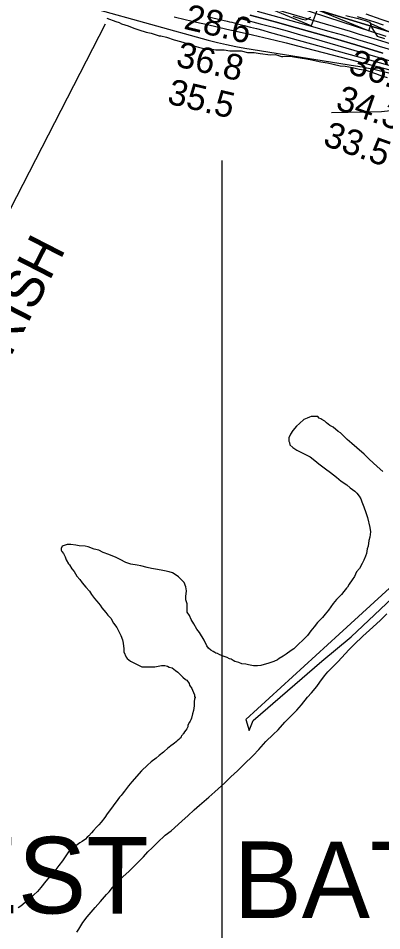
# Model space of a CAD drawing. Extents: x 3263578 to 3301413, y 764927 to 798602.
# Drawn here: x 3287429 to 3288378, y 778261 to 780646 of the extents above; entities that cross this region are included whole.
import ezdxf

# ---------------------------------------------------------------- set-up
doc = ezdxf.new("R2010")
doc.units = 0
for name, color, linetype in [('V-RIVR-EDGE', 7, 'Continuous'), ('V-RIVR-RANG', 7, 'Continuous'), ('V-RRAP-RVMT', 7, 'Continuous'), ('V-SITE-VEGE', 7, 'Continuous'), ('V-TOPO-BNDY', 7, 'Continuous'), ('V-TOPO-DPTH', 7, 'Continuous'), ('V-TOPO-GNAM-IDEN', 7, 'Continuous'), ('V-TOPO-MAJR', 7, 'Continuous'), ('V-TOPO-MINR', 7, 'Continuous'), ('V-TOPO-SHOR', 7, 'Continuous'), ('V-TOPO-WATR', 7, 'Continuous'), ('V-TOPO-WATR-IDEN', 7, 'Continuous')]:
    doc.layers.add(name, color=color, linetype=linetype)

msp = doc.modelspace()

# ---------------------------------------------------------------- linework, layer by layer
at = {"layer": 'V-RIVR-EDGE'}
for points in [[(3288146.6, 780651.3), (3288170.5, 780643.4), (3288180, 780642.1), (3288193.1, 780649)], [(3288284.4, 780652.7), (3288316.5, 780644.8), (3288334.8, 780639.9), (3288347.4, 780635.6), (3288352.6, 780620.8), (3288366.9, 780599.4), (3288386, 780593.3)]]:
    msp.add_lwpolyline(points, dxfattribs=at)
at = {"layer": 'V-RRAP-RVMT'}
msp.add_lwpolyline([(3289022.5, 780358.2), (3289010.8, 780363.5), (3289007, 780354.7), (3288875.9, 780413), (3288872.7, 780404.8), (3288730, 780467.2), (3288732.9, 780474), (3288600.8, 780532.8), (3288601.9, 780535.8), (3288479.4, 780591.1), (3288472.5, 780576.7), (3288350.7, 780631.6), (3288343.5, 780612.8), (3288209.7, 780667.9), (3288194.5, 780626.4), (3288059.8, 780682.2)], dxfattribs=at)
at = {"layer": 'V-SITE-VEGE'}
for p, q in [((3288374.2, 779071.5), (3288391.7, 779089)), ((3288346.2, 779046.9), (3288374.2, 779071.5)), ((3288328.8, 779030.5), (3288346.2, 779046.9)), ((3288292.7, 778995.3), (3288306.6, 779009.4)), ((3288306.6, 779009.4), (3288328.8, 779030.5)), ((3288274, 778975.4), (3288292.7, 778995.3)), ((3288237.9, 778937.9), (3288263.5, 778963.7)), ((3288263.5, 778963.7), (3288274, 778975.4)), ((3288228.6, 778927.4), (3288237.9, 778937.9)), ((3288217, 778911), (3288228.6, 778927.4)), ((3288194.9, 778882.9), (3288208.8, 778899.3)), ((3288208.8, 778899.3), (3288217, 778911)), ((3288169.2, 778851.3), (3288184.4, 778871.2)), ((3288184.4, 778871.2), (3288194.9, 778882.9)), ((3288156.4, 778837.3), (3288169.2, 778851.3)), ((3288125, 778805.7), (3288156.4, 778837.3)), ((3288107.5, 778785.8), (3288125, 778805.7)), ((3288076.1, 778755.3), (3288094.7, 778774.1)), ((3288094.7, 778774.1), (3288107.5, 778785.8)), ((3288057.5, 778734.2), (3288076.1, 778755.3)), ((3288042.3, 778719), (3288057.5, 778734.2)), ((3288017.9, 778695.6), (3288042.3, 778719)), ((3287984.1, 778662.8), (3288001.5, 778679.2)), ((3288001.5, 778679.2), (3288017.9, 778695.6)), ((3287968.9, 778647.6), (3287984.1, 778662.8)), ((3287942.1, 778624.1), (3287968.9, 778647.6)), ((3287902.5, 778589), (3287927, 778610.1)), ((3287927, 778610.1), (3287942.1, 778624.1)), ((3287888.5, 778577.3), (3287902.5, 778589)), ((3287857.1, 778548), (3287872.2, 778560.9)), ((3287872.2, 778560.9), (3287888.5, 778577.3)), ((3287828, 778522.2), (3287846.6, 778538.6)), ((3287846.6, 778538.6), (3287857.1, 778548)), ((3287793, 778491.8), (3287812.8, 778510.5)), ((3287812.8, 778510.5), (3287828, 778522.2)), ((3287779, 778477.7), (3287793, 778491.8)), ((3287755.7, 778454.3), (3287767.4, 778467.2)), ((3287767.4, 778467.2), (3287779, 778477.7)), ((3287718.5, 778416.8), (3287755.7, 778454.3)), ((3287702.2, 778401.6), (3287718.5, 778416.8)), ((3287681.2, 778380.5), (3287692.8, 778391.1)), ((3287692.8, 778391.1), (3287702.2, 778401.6)), ((3287666.1, 778363), (3287675.4, 778373.5)), ((3287675.4, 778373.5), (3287681.2, 778380.5)), ((3287643.9, 778337.2), (3287659.1, 778355.9)), ((3287659.1, 778355.9), (3287666.1, 778363)), ((3287609, 778297.4), (3287630, 778322)), ((3287630, 778322), (3287643.9, 778337.2)), ((3287597.4, 778282.2), (3287609, 778297.4)), ((3287586.9, 778264.6), (3287597.4, 778282.2)), ((3287582.3, 778257.6), (3287586.9, 778264.6))]:
    msp.add_line(p, q, dxfattribs=at)
for points in [[(3287660.4, 780646.3), (3287683.9, 780637.5), (3287692.7, 780634.6)], [(3287692.7, 780634.6), (3287698.6, 780631.7), (3287716.2, 780625.9), (3287730.9, 780620.1), (3287744.1, 780615.7), (3287763.2, 780609.9), (3287776.4, 780607), (3287797, 780599.7), (3287801.4, 780599.7), (3287816.1, 780596.8), (3287836.6, 780589.6), (3287852.8, 780585.2), (3287876.3, 780577.9), (3287888, 780573.6), (3287899.7, 780570.7), (3287910, 780567.8), (3287930.6, 780566.3), (3287945.2, 780563.5), (3287967.2, 780563.5), (3287981.9, 780560.6), (3288011.3, 780560.7), (3288027.4, 780556.3), (3288045, 780556.4), (3288061.1, 780553.5), (3288087.6, 780550.6), (3288100.8, 780550.7), (3288116.9, 780546.3), (3288119.8, 780546.3), (3288140.4, 780546.4), (3288149.2, 780544.9), (3288159.5, 780543.5), (3288177.1, 780540.6), (3288191.7, 780537.7), (3288219.6, 780531.9), (3288237.2, 780529), (3288251.9, 780526.2), (3288269.5, 780521.8), (3288282.7, 780520.4), (3288301.8, 780517.5), (3288319.4, 780513.1), (3288337, 780510.2), (3288362, 780501.5), (3288378.1, 780495.7), (3288392.8, 780491.3)], [(3288251.6, 779577.1), (3288242.8, 779581.5), (3288233.9, 779588.8), (3288229.5, 779593.2), (3288222.2, 779597.5), (3288219.2, 779599), (3288214.8, 779600.5), (3288211.9, 779604.9), (3288194.3, 779604.8), (3288189.9, 779603.3), (3288184, 779600.4), (3288175.2, 779597.4), (3288163.5, 779587.1), (3288156.2, 779579.8), (3288146, 779568), (3288140.1, 779559.2), (3288135.8, 779548.9), (3288135.8, 779540.1), (3288137.3, 779537.2), (3288138.7, 779531.3), (3288146.1, 779524), (3288156.4, 779516.7), (3288191.6, 779499.2), (3288203.4, 779490.4), (3288213.7, 779481.6), (3288231.3, 779468.5), (3288244.6, 779458.3), (3288260.7, 779446.6), (3288272.5, 779436.3), (3288287.2, 779426.1), (3288296, 779418.8), (3288307.8, 779410), (3288313.7, 779404.2), (3288319.5, 779396.9), (3288324, 779389.5), (3288326.9, 779382.2), (3288331.4, 779369), (3288337.3, 779354.4), (3288341.7, 779341.2), (3288347.6, 779314.8), (3288349.1, 779303.1), (3288347.7, 779289.9), (3288344.8, 779281), (3288343.4, 779266.4), (3288340.5, 779259), (3288339, 779247.3), (3288336.1, 779239.9), (3288331.7, 779229.7), (3288327.4, 779220.9), (3288320.1, 779207.6), (3288312.7, 779198.8), (3288306.9, 779187.1), (3288301.1, 779178.2), (3288293.8, 779166.5), (3288289.4, 779159.1), (3288286.5, 779156.2), (3288279.1, 779147.4), (3288273.3, 779140), (3288260.1, 779126.8), (3288251.4, 779116.5), (3288239.7, 779098.9), (3288230.9, 779088.6), (3288223.6, 779079.8), (3288210.4, 779066.5), (3288201.7, 779054.8), (3288192.9, 779044.5), (3288184.1, 779032.7), (3288149, 778997.4), (3288141.7, 778993), (3288128.5, 778984.1), (3288121.2, 778978.3), (3288110.9, 778972.4), (3288106.5, 778969.4), (3288096.3, 778965), (3288083.1, 778960.6), (3288062.6, 778954.6), (3288053.8, 778953.1), (3288043.5, 778953.1), (3288030.3, 778956), (3288023, 778957.5), (3288012.7, 778958.9), (3288005.4, 778961.8), (3287995.1, 778964.7), (3287990.7, 778967.6), (3287984.8, 778970.6), (3287980.4, 778972), (3287974.5, 778974.9), (3287967.2, 778977.8), (3287955.4, 778982.2), (3287949.6, 778985.1), (3287945.1, 778986.6), (3287942.2, 778988), (3287937.8, 778991), (3287931.9, 778993.9), (3287926, 778999.7), (3287921.6, 779005.6), (3287914.2, 779020.2), (3287902.5, 779040.7), (3287895.1, 779049.5), (3287887.7, 779062.7), (3287880.4, 779074.4)], [(3288381, 779461.6), (3288366.3, 779474.7), (3288345.7, 779493.7), (3288332.4, 779506.9), (3288313.3, 779523), (3288300.1, 779534.7), (3288288.3, 779544.9), (3288270.7, 779562.5), (3288264.8, 779565.4), (3288251.6, 779577.1)], [(3287880.4, 779074.4), (3287875.9, 779084.7), (3287870, 779093.5), (3287870, 779115.5), (3287867, 779125.7), (3287867, 779134.5), (3287868.4, 779149.2), (3287866.9, 779159.5), (3287862.5, 779171.2), (3287847.8, 779185.8), (3287839, 779191.6), (3287831.6, 779196), (3287822.8, 779198.9), (3287811.1, 779201.8), (3287802.3, 779203.3), (3287787.6, 779206.2), (3287777.3, 779207.6), (3287765.6, 779210.5), (3287749.4, 779214.9), (3287739.2, 779216.3), (3287723, 779219.2), (3287709.8, 779223.6), (3287695.1, 779230.9), (3287684.8, 779236.7), (3287665.7, 779244), (3287651.1, 779249.8), (3287639.3, 779255.6), (3287627.6, 779258.5), (3287611.4, 779264.4), (3287604.1, 779265.8), (3287587.9, 779267.2), (3287579.1, 779268.7), (3287565.9, 779270.1), (3287557.1, 779270.1), (3287543.9, 779265.7), (3287541, 779259.8), (3287541, 779255.4), (3287542.5, 779252.4), (3287546.9, 779246.6), (3287551.3, 779237.8), (3287554.3, 779230.5), (3287560.2, 779220.2), (3287563.1, 779217.3), (3287569, 779207), (3287574.9, 779199.7), (3287582.3, 779188), (3287589.6, 779179.2), (3287595.5, 779170.4), (3287605.8, 779158.7), (3287614.7, 779148.5), (3287620.6, 779139.7), (3287627.9, 779129.5), (3287633.8, 779122.1), (3287642.6, 779111.9), (3287647.1, 779104.6), (3287657.4, 779092.9), (3287663.2, 779085.6), (3287670.6, 779078.2), (3287678, 779065.1), (3287686.8, 779053.3), (3287697.1, 779032.8), (3287701.6, 779021.1), (3287703, 779012.3), (3287704.6, 778997.7), (3287704.6, 778990.3), (3287710.5, 778975.7), (3287713.4, 778972.7), (3287722.2, 778965.4), (3287751.6, 778950.8), (3287785.4, 778950.9), (3287802.9, 778953.9), (3287811.8, 778953.9), (3287819.1, 778952.5), (3287823.5, 778949.6), (3287830.8, 778948.1), (3287839.7, 778940.8), (3287845.5, 778936.4), (3287858.8, 778923.3), (3287866.1, 778917.4), (3287869.1, 778916), (3287875, 778907.2), (3287876.4, 778902.8), (3287882.3, 778894), (3287883.8, 778889.6), (3287889.7, 778877.9), (3287889.7, 778873.5), (3287891.2, 778870.6), (3287889.7, 778866.1), (3287888.3, 778860.3), (3287888.3, 778848.5), (3287886.9, 778836.8), (3287884, 778828), (3287881.1, 778816.2), (3287879.6, 778811.8), (3287878.2, 778808.9), (3287876.7, 778806), (3287872.3, 778798.6), (3287872.3, 778794.2), (3287869.4, 778788.3), (3287866.5, 778785.4), (3287863.6, 778781)], [(3287863.6, 778781), (3287860.8, 778776.1), (3287859.3, 778774.4), (3287859.2, 778774.4), (3287857.7, 778773), (3287857, 778772.1), (3287855.5, 778770.2), (3287855.3, 778770), (3287854.9, 778768.9), (3287854.3, 778767), (3287853.6, 778765.5), (3287851.3, 778763.2), (3287848.1, 778760.4), (3287843.9, 778757.2), (3287841.2, 778754.4), (3287837, 778751.1), (3287833.8, 778748.8), (3287827.8, 778744.2), (3287819, 778737.2), (3287810.7, 778730.3), (3287808, 778727.5), (3287797.4, 778718.7), (3287789.1, 778712.2), (3287775.7, 778702), (3287766.5, 778693.7), (3287751.3, 778678.8), (3287726, 778649.7), (3287716.7, 778639.5), (3287706.2, 778626), (3287700.6, 778618.2), (3287697.4, 778614), (3287693.3, 778609.8), (3287689.1, 778604.3), (3287677.2, 778587.2), (3287667, 778574.7), (3287661.5, 778566.3), (3287655.1, 778557.1), (3287645.9, 778545), (3287639.4, 778537.6), (3287633.4, 778531.6), (3287625.1, 778522.8), (3287620.5, 778516.8), (3287613.6, 778509.4), (3287609, 778505.2), (3287604.4, 778500.1), (3287596.1, 778494.1), (3287589.6, 778490.4), (3287575.8, 778480.2), (3287568.9, 778475.5), (3287564.7, 778471.8), (3287560.1, 778467.2), (3287556.5, 778462.1), (3287549.6, 778451.9), (3287544.5, 778444), (3287534.8, 778431.1), (3287527, 778420.9), (3287516.9, 778408.8), (3287501.2, 778390.8), (3287487.9, 778373.7), (3287479.1, 778363.9), (3287469.4, 778354.7), (3287456.5, 778341.7), (3287446.8, 778334.7), (3287435.8, 778325.5), (3287428.4, 778320.4)]]:
    msp.add_lwpolyline(points, dxfattribs=at)
at = {"layer": 'V-TOPO-BNDY'}
msp.add_lwpolyline([(3287656.3, 780630.4), (3285191.7, 775830.7)], dxfattribs=at)
at = {"layer": 'V-TOPO-DPTH'}
for points in [[(3288407.3, 780607.5), (3288019.9, 780727.5)], [(3288407.3, 780607.5), (3288019.9, 780727.5)], [(3288076.7, 780676.7), (3288295.9, 780611.7), (3288319.3, 780604.7), (3288342.7, 780597.6), (3288366.1, 780590.5), (3288389.5, 780583.2), (3288412.8, 780575.8), (3288436.1, 780568.3), (3288459.4, 780560.7), (3288482.6, 780553), (3288522, 780539.8), (3288564.8, 780525.3), (3288607.6, 780510.5), (3288650.2, 780495.5), (3288692.8, 780480.2), (3288840.9, 780426.3), (3288853.1, 780421.7), (3288865.1, 780416.7), (3288876.9, 780411.2), (3288888.6, 780405.5), (3288899.9, 780399.2), (3288911.1, 780392.5), (3288914.5, 780390.1)], [(3288076.7, 780676.7), (3288295.9, 780611.7), (3288319.3, 780604.7), (3288342.7, 780597.6), (3288366.1, 780590.5), (3288389.5, 780583.2), (3288412.8, 780575.8), (3288436.1, 780568.3), (3288459.4, 780560.7), (3288482.6, 780553), (3288522, 780539.8), (3288564.8, 780525.3), (3288607.6, 780510.5), (3288650.2, 780495.5), (3288692.8, 780480.2), (3288840.9, 780426.3), (3288853.1, 780421.7), (3288865.1, 780416.7), (3288876.9, 780411.2), (3288888.6, 780405.5), (3288899.9, 780399.2), (3288911.1, 780392.5), (3288914.5, 780390.1)], [(3288336.7, 780657.1), (3288375.9, 780643.9), (3288427.4, 780626), (3288440.7, 780621.4), (3288454, 780616.8), (3288467.3, 780612.1), (3288480.6, 780607.5), (3288622.3, 780557.8), (3288666.5, 780542.1), (3288710.7, 780526.3), (3288754.8, 780510.2), (3288798.9, 780493.9), (3288814.8, 780488), (3288850.7, 780474.3), (3288886.5, 780460.2), (3288922, 780445.6), (3288957.4, 780430.5), (3288978.6, 780421.3)], [(3288336.7, 780657.1), (3288375.9, 780643.9), (3288427.4, 780626), (3288440.7, 780621.4), (3288454, 780616.8), (3288467.3, 780612.1), (3288480.6, 780607.5), (3288622.3, 780557.8), (3288666.5, 780542.1), (3288710.7, 780526.3), (3288754.8, 780510.2), (3288798.9, 780493.9), (3288814.8, 780488), (3288850.7, 780474.3), (3288886.5, 780460.2), (3288922, 780445.6), (3288957.4, 780430.5), (3288978.6, 780421.3)], [(3288381.1, 780554.8), (3288310.5, 780576.1), (3288258, 780591.7), (3288205.4, 780606.9), (3288152.7, 780621.7), (3288099.9, 780636.2), (3288035, 780653.7)]]:
    msp.add_lwpolyline(points, dxfattribs=at)
at = {"layer": 'V-TOPO-MAJR'}
msp.add_lwpolyline([(3287836, 780649.4), (3287865.2, 780642.7), (3287894.4, 780636), (3287923.6, 780629.2), (3287974.1, 780617.6), (3287978, 780616.7), (3287982, 780615.8), (3287986, 780614.9), (3287990, 780613.9), (3288040.9, 780602.4), (3288070.4, 780595.6), (3288099.7, 780588.6), (3288129, 780581.4), (3288158.3, 780573.9), (3288403.2, 780510.6)], dxfattribs=at)
at = {"layer": 'V-TOPO-MINR'}
for points in [[(3288019.9, 780727.5), (3288407.3, 780607.5)], [(3287624.1, 780671.8), (3287925.4, 780588.9), (3287949.1, 780582.8), (3287973, 780577.2), (3287997, 780572.4), (3288021.2, 780568.1), (3288310.1, 780521.5), (3288327.2, 780518.5), (3288344.3, 780515.3), (3288361.3, 780511.6), (3288378.3, 780507.7), (3288408.7, 780500.2)], [(3288053.2, 780664.1), (3288197.5, 780624.3), (3288236.7, 780613.3), (3288275.8, 780602.1), (3288314.8, 780590.5), (3288353.7, 780578.7), (3288372, 780573.1), (3288401.7, 780563.8)], [(3288157, 780674.9), (3288389.4, 780598.8)], [(3288336.7, 780657.1), (3288375.9, 780643.9), (3288427.4, 780626), (3288440.7, 780621.4), (3288454, 780616.8), (3288467.3, 780612.1), (3288480.6, 780607.5), (3288622.3, 780557.8), (3288666.5, 780542.1), (3288710.7, 780526.3), (3288754.8, 780510.2), (3288798.9, 780493.9), (3288814.8, 780488), (3288850.7, 780474.3), (3288886.5, 780460.2), (3288922, 780445.6), (3288957.4, 780430.5), (3288978.6, 780421.3)], [(3287922.1, 780650.5), (3287975, 780638.2), (3287980.9, 780636.8), (3287986.8, 780635.4), (3287992.7, 780633.9), (3287998.5, 780632.4), (3288019.3, 780627.1), (3288035.5, 780622.9), (3288051.7, 780618.7), (3288067.8, 780614.3), (3288084, 780609.9), (3288396.8, 780523.2)], [(3288003.6, 780646.6), (3288016.8, 780643.2), (3288060.8, 780631.6), (3288095.9, 780622.2), (3288131, 780612.6), (3288166, 780602.8), (3288201, 780592.8), (3288389.4, 780537.9), (3288405.8, 780533), (3288422.1, 780528), (3288438.3, 780522.7), (3288454.5, 780517.4), (3288707.7, 780431.3), (3288731.1, 780422.7), (3288754.2, 780413.4), (3288776.8, 780403), (3288799.1, 780391.8), (3288815.4, 780383.2), (3288829.1, 780375.4), (3288842.4, 780367.2), (3288852.7, 780360.1)], [(3288035, 780653.7), (3288099.9, 780636.2), (3288152.7, 780621.7), (3288205.4, 780606.9), (3288258, 780591.7), (3288310.5, 780576.1), (3288381.1, 780554.8)], [(3288314.2, 780650.4), (3288337, 780643.5), (3288359.6, 780636.3), (3288382.2, 780628.9)], [(3288495.5, 780414.3), (3288378, 780401.7), (3288247.2, 780398.3)]]:
    msp.add_lwpolyline(points, dxfattribs=at)
at = {"layer": 'V-TOPO-SHOR'}
for points in [[(3289273.3, 779952.3), (3288490.5, 779240.3), (3288266.9, 779035.8), (3288023.6, 778812.9), (3288032.3, 778784.5)], [(3288032.3, 778784.5), (3288042.2, 778810.5), (3288222.2, 778965.8), (3288298.4, 779029.5), (3288435.9, 779158.6), (3288624.2, 779336), (3289292.4, 779932.6), (3289273.3, 779952.3)]]:
    msp.add_lwpolyline(points, dxfattribs=at)
at = {"layer": 'V-TOPO-WATR'}
msp.add_lwpolyline([(3288076.7, 780676.7), (3288295.9, 780611.7), (3288319.3, 780604.7), (3288342.7, 780597.6), (3288366.1, 780590.5), (3288389.5, 780583.2), (3288412.8, 780575.8), (3288436.1, 780568.3), (3288459.4, 780560.7), (3288482.6, 780553), (3288522, 780539.8), (3288564.8, 780525.3), (3288607.6, 780510.5), (3288650.2, 780495.5), (3288692.8, 780480.2), (3288840.9, 780426.3), (3288853.1, 780421.7), (3288865.1, 780416.7), (3288876.9, 780411.2), (3288888.6, 780405.5), (3288899.9, 780399.2), (3288911.1, 780392.5), (3288914.5, 780390.1)], dxfattribs=at)
at = {"layer": 'V-TOPO-WATR-IDEN'}
msp.add_line((3287961.4, 775807.3), (3287961.4, 780274.3), dxfattribs=at)

# ---------------------------------------------------------------- texts
at = {"layer": 'V-RIVR-RANG'}
for s, rotation, p in [('28.6', 346.7083, (3287858.9, 780618.8)), ('36.8', 346.7083, (3287837.9, 780521)), ('36.2', 340.6483, (3288287.8, 780503.8)), ('35.5', 346.7083, (3287815.2, 780423.7)), ('34.3', 340.6483, (3288254.9, 780409.4)), ('33.5', 340.6483, (3288222, 780315))]:
    msp.add_text(s, height=67, rotation=rotation, dxfattribs=at).set_placement(p)
at = {"layer": 'V-TOPO-GNAM-IDEN'}
for s, height, rotation, p in [('WEST BATON ROUGE PARISH', 100, 62.8307, (3286665.4, 778310.9)), ('WEST', 200, 359.9292, (3286997, 778306.8)), ('BATON', 200, 359.9292, (3287991.1, 778294.3))]:
    msp.add_text(s, height=height, rotation=rotation, dxfattribs=at).set_placement(p)

doc.saveas('drawing.dxf')
